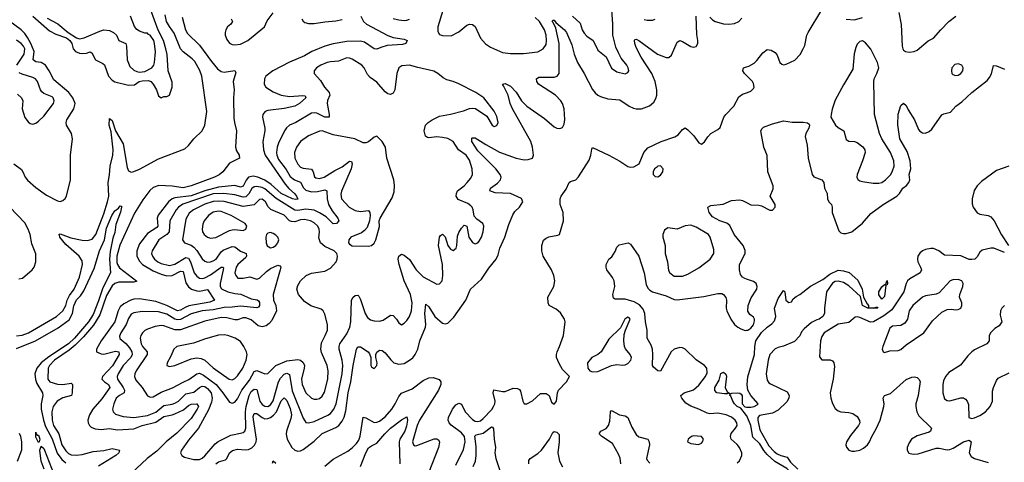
# Model space of a CAD drawing. Header units: inches. Extents: x 1771504 to 1971212, y 471788 to 643615.
# Tile 518 of 587: x 1874673 to 1881888, y 635161 to 638403. Entities that reach past the tile are written whole.
import ezdxf

# ---------------------------------------------------------------- set-up
doc = ezdxf.new("R2010")
doc.units = ezdxf.units.IN
doc.header["$MEASUREMENT"] = 0
doc.layers.add('B8673', color=7, linetype='Continuous')
doc.layers.add('B8683', color=7, linetype='Continuous')

msp = doc.modelspace()

# ---------------------------------------------------------------- linework, layer by layer
at = {"layer": 'B8673', "color": 5}
for points, elevation in [([(1874770, 638428.7), (1874890, 638321.4), (1874937.4, 638297.4), (1875014.8, 638270), (1875039.3, 638250), (1875054, 638230), (1875065.3, 638190), (1875082.4, 638170), (1875110, 638158.9), (1875130, 638156.4), (1875161.4, 638158.6), (1875190, 638167), (1875201.3, 638161.3), (1875228.6, 638108.6), (1875283.1, 638083.1), (1875293.7, 638073.6), (1875324, 637990), (1875350, 637959.3), (1875370, 637947.8), (1875470, 637922.7), (1875513, 637927), (1875548, 637950), (1875570, 637956.4), (1875617.8, 637957.8), (1875634.4, 637950), (1875650.2, 637930.2), (1875674.9, 637890), (1875690, 637844.7), (1875710, 637831.3), (1875730, 637841), (1875750, 637841), (1875770, 637851.3), (1875789.6, 637910), (1875790, 637946), (1875760.3, 638030), (1875752.6, 638147.4), (1875744.9, 638190), (1875726.1, 638250), (1875687, 638327), (1875605.9, 638550)], 320), ([(1878724.7, 638430), (1878779.2, 638379.2), (1878795.5, 638330), (1878810, 638303.6), (1878830, 638283.2), (1878876.4, 638250), (1878910, 638180.5), (1878970.3, 638130.3), (1879010, 638047.7), (1879050, 638020.4), (1879110, 638006.4), (1879130, 638016), (1879136.2, 638030), (1879133, 638050), (1879123, 638070), (1879081.4, 638121.4), (1879060.3, 638160.3), (1879042, 638202), (1879018.4, 638290), (1879019.5, 638370), (1879010.5, 638510)], 340), ([(1874650, 636087), (1874690, 636091.6), (1874736.1, 636110), (1874942.7, 636230), (1874990, 636271.2), (1875009.9, 636310.1), (1875021.5, 636350), (1875037.4, 636382.6), (1875073, 636430), (1875110, 636516.9), (1875133.2, 636610), (1875130, 636636.3), (1875109.2, 636670), (1875010, 636757.6), (1874967.6, 636810), (1874965.7, 636825.7), (1874960.5, 636830), (1874970, 636833.7), (1875046.7, 636806.6), (1875130, 636788.9), (1875170, 636786.4), (1875203.1, 636796.9), (1875230.5, 636829.5), (1875290, 636982), (1875317.3, 637070), (1875325.5, 637110), (1875321.3, 637210), (1875332, 637268.1), (1875336.3, 637330), (1875354.8, 637410), (1875357.4, 637450), (1875342.2, 637582.2), (1875329.3, 637630.7), (1875330, 637679.1), (1875350, 637665.5), (1875375, 637590), (1875430, 637493.4), (1875460.2, 637320.2), (1875470, 637296.5), (1875490, 637286.6), (1875510, 637290.6), (1875550, 637309.7), (1875690, 637383.8), (1875882, 637458), (1875910, 637481), (1875949.3, 637530.7), (1876010, 637590.2), (1876029.9, 637630), (1876043.5, 637730), (1876007.6, 637990), (1875992.3, 638032.3), (1875956.6, 638096.6), (1875937.6, 638117.6), (1875870, 638169.2), (1875850.4, 638190), (1875805.3, 638305.3), (1875770, 638352.8), (1875748.9, 638390), (1875739, 638439)], 280), ([(1876222.4, 638410), (1876232.7, 638390), (1876220.3, 638370), (1876196.5, 638350), (1876182.6, 638330), (1876177.5, 638310), (1876179.3, 638290), (1876190, 638258.4), (1876210, 638230.3), (1876230, 638220.6), (1876250, 638218.2), (1876290, 638224.6), (1876344.4, 638250), (1876465.7, 638350), (1876485.9, 638394.1), (1876530, 638454.6)], 320), ([(1877772.9, 638470), (1877735.8, 638350), (1877737.2, 638317.2), (1877750, 638295.5), (1877770, 638287.2), (1877835.1, 638284.9), (1877890, 638315.5), (1877950, 638363.8), (1877970, 638370.4), (1877990, 638368.2), (1878010, 638353.4), (1878048.7, 638268.7), (1878086.3, 638226.3), (1878122.4, 638202.4), (1878210, 638164.1), (1878270, 638155), (1878364, 638156), (1878470, 638169.1), (1878510, 638188.9), (1878530, 638222), (1878533.3, 638250), (1878530.5, 638289.5), (1878518.5, 638330), (1878481.9, 638390), (1878450, 638419.9)], 340), ([(1874630, 637347.4), (1874684.9, 637304.9), (1874696.1, 637290), (1874713, 637250), (1874730, 637227.2), (1874790, 637173.5), (1874870, 637117.3), (1874950, 637075.8), (1874970, 637072.8), (1874990, 637078.9), (1875006.9, 637093.1), (1875015.6, 637110), (1875044.8, 637230), (1875044.8, 637410), (1875059, 637530), (1875051.6, 637570), (1875017, 637630), (1875012.3, 637650), (1875017.4, 637670), (1875068.8, 637751.2), (1875078.4, 637790), (1875063.4, 637830), (1875032.7, 637870), (1874922.5, 637962.5), (1874889.1, 638030), (1874861, 638070), (1874830, 638089.9), (1874790, 638095.8), (1874771.9, 638110), (1874777.8, 638170), (1874754.7, 638230), (1874730, 638274.2), (1874710, 638302.6), (1874682.5, 638330), (1874601.5, 638390)], 320), ([(1874875, 638415), (1874952.2, 638372.2), (1875027.5, 638310), (1875090, 638269.5), (1875110, 638264.4), (1875145.1, 638270), (1875259.9, 638320.1), (1875290, 638328.4), (1875330, 638323.8), (1875360.7, 638310), (1875382, 638290), (1875400.4, 638250), (1875450, 638228.2), (1875455.3, 638210), (1875459.2, 638110), (1875481.1, 638061.1), (1875510, 638032.7), (1875530, 638022.8), (1875550, 638018.8), (1875590, 638023.6), (1875640.4, 638050), (1875655.7, 638070), (1875661.6, 638090), (1875667, 638167), (1875661.7, 638230), (1875655.9, 638250), (1875630, 638289.6), (1875615.9, 638295.9), (1875610, 638304), (1875590, 638304), (1875550, 638319.3), (1875530, 638332.7), (1875514.2, 638354.1), (1875484.6, 638430)], 340), ([(1875863.1, 638423.1), (1875887.8, 638330), (1875901.6, 638301.6), (1875990, 638217.7), (1876077.3, 638097.3), (1876122.5, 638042.5), (1876150, 638024.2), (1876170, 638019.1), (1876250.1, 638030.1), (1876256.9, 638016.9), (1876238.1, 637950), (1876245.2, 637890), (1876240.5, 637830), (1876243.2, 637683.2), (1876246.5, 637650), (1876262.5, 637590), (1876255.4, 637470), (1876261.7, 637441.7), (1876280.7, 637410), (1876283.1, 637390), (1876210, 637351.6), (1876161.1, 637290), (1876133.6, 637266.4), (1876100.4, 637250), (1875930, 637186.6), (1875870, 637172.3), (1875790, 637183.5), (1875692, 637188), (1875650, 637173), (1875627.6, 637152.4), (1875575.4, 637084.6), (1875514.9, 636985.1), (1875407.5, 636752.5), (1875384, 636670), (1875385.7, 636625.7), (1875390, 636609.5), (1875405.2, 636585.2), (1875532.3, 636487.7), (1875510, 636480.5), (1875400, 636480), (1875370, 636471), (1875350, 636454.6), (1875310, 636382.8), (1875259.5, 636240.5), (1875213.2, 636166.8), (1875139.8, 636080.2), (1875080.2, 636019.8), (1875036.4, 635983.6), (1874927.6, 635910), (1874891.2, 635870), (1874882.2, 635850), (1874879.6, 635770), (1874893.2, 635750), (1874950, 635732.6), (1874990, 635731.3), (1875050, 635739.8), (1875059, 635730), (1875058.5, 635670), (1875053.2, 635650), (1874990, 635634.6), (1874946.3, 635610), (1874917.7, 635570), (1874907.8, 635530), (1874910.9, 635470), (1874920.9, 635430), (1874958.5, 635370), (1874982.2, 635290), (1875010, 635245.7), (1875030, 635226.7), (1875050, 635216.9), (1875090, 635212.8), (1875130, 635218.3), (1875210, 635239.9), (1875290, 635247.6), (1875350, 635261.6), (1875405.3, 635250), (1875399.1, 635230), (1875377.7, 635210), (1875250, 635133.1)], 280), ([(1877172.1, 638430), (1877192.4, 638390), (1877213.8, 638370), (1877370, 638286.8), (1877410, 638274.1), (1877490, 638261.5), (1877513, 638250), (1877502.4, 638230), (1877479, 638221), (1877366.3, 638213.7), (1877319.3, 638200.7), (1877290, 638186.9), (1877270, 638190.9), (1877198.4, 638238.4), (1877170, 638245.6), (1877070, 638243), (1876970, 638225.8), (1876910, 638208.5), (1876814.4, 638170), (1876761.1, 638138.9), (1876650, 638093.4), (1876528.4, 638030), (1876477.1, 637990), (1876466.8, 637970), (1876465, 637930), (1876477.1, 637910), (1876530, 637874.2), (1876590, 637851.6), (1876650, 637840.3), (1876748.9, 637848.9), (1876765.2, 637845.2), (1876768.7, 637830), (1876722.7, 637790), (1876690, 637771.1), (1876610, 637754.1), (1876490, 637737.4), (1876472, 637730), (1876461.3, 637718.7), (1876454.9, 637710), (1876451.2, 637690), (1876470.1, 637610), (1876470.1, 637590), (1876454.8, 637510), (1876459.2, 637450), (1876471.4, 637410), (1876619, 637199), (1876645.8, 637165.8), (1876686.3, 637130), (1876702.5, 637110), (1876711.6, 637088.4), (1876694.7, 637085.3), (1876671.8, 637090), (1876630.7, 637110), (1876590, 637131.4), (1876516.6, 637196.6), (1876470, 637228.9), (1876419, 637250), (1876383.7, 637256.3), (1876350, 637249.9), (1876331.8, 637228.2), (1876310, 637183.2), (1876290, 637176.3), (1876250, 637188.6), (1876130, 637176.7), (1876030, 637150.9), (1875930, 637114), (1875810, 637099.3), (1875789, 637091), (1875762.7, 637070), (1875687.9, 636972.1), (1875680.5, 636950), (1875684.6, 636890), (1875678.3, 636881.7), (1875610, 636838), (1875550, 636760.7), (1875531, 636710), (1875531.7, 636671.7), (1875550, 636634), (1875573.1, 636610), (1875650, 636563.5), (1875710, 636538.4), (1875750, 636527.7), (1875790, 636529.7), (1875850, 636561.3), (1875870, 636558), (1875890, 636476.1), (1875910, 636446.5), (1875931.8, 636430), (1875970, 636416), (1875990, 636414.1), (1876050, 636426.6), (1876101.5, 636350), (1876065.7, 636334.3), (1875913.4, 636306.6), (1875884.4, 636295.6), (1875850, 636274.7), (1875830, 636269.9), (1875750.4, 636310), (1875670, 636340.2), (1875550, 636359), (1875510, 636356.2), (1875488.2, 636350), (1875436.8, 636323.2), (1875410, 636299.5), (1875394.2, 636270), (1875368.8, 636190), (1875270.5, 636050), (1875235.5, 635990), (1875235.6, 635970), (1875270, 635954.5), (1875290, 635953.6), (1875375.4, 635975.4), (1875400.2, 635970), (1875402.9, 635950), (1875352, 635868), (1875279.1, 635790), (1875275.2, 635770), (1875293.7, 635750), (1875324.6, 635730), (1875334.2, 635710), (1875274.1, 635625.9), (1875208.3, 635550), (1875183.2, 635510), (1875171.7, 635470), (1875174.2, 635450), (1875183.5, 635430), (1875197.7, 635417.7), (1875226.5, 635406.5), (1875270, 635402.2), (1875330, 635407.6), (1875390, 635399.9), (1875510, 635405.7), (1875570.4, 635429.6), (1875670, 635454), (1875730, 635496.5), (1875790, 635507.7), (1875810, 635515.5), (1875873.5, 635546.5), (1875910, 635576.8), (1875930, 635586.5), (1875970.6, 635590.6), (1875982.5, 635570), (1875974.3, 635550), (1875930, 635481.3), (1875824.9, 635375.1), (1875746.6, 635310), (1875678.2, 635241.8), (1875607.1, 635190), (1875373.6, 634970)], 320), ([(1876110.7, 635149.3), (1876130, 635164.1), (1876181.4, 635178.6), (1876191.5, 635188.5), (1876210.6, 635230), (1876232.3, 635247.7), (1876270, 635258.1), (1876328.6, 635251.4), (1876350, 635255.3), (1876373.8, 635266.2), (1876393.4, 635286.6), (1876405.1, 635310), (1876409.1, 635330), (1876385.4, 635474.6), (1876384.3, 635495.7), (1876390, 635519.2), (1876410, 635519.3), (1876449.3, 635489.3), (1876470, 635480.7), (1876490, 635481.2), (1876510, 635489.1), (1876533.6, 635506.4), (1876555.1, 635530), (1876590, 635611.9), (1876610, 635632.9), (1876630, 635614.3), (1876654.7, 635554.7), (1876663.9, 635510), (1876659.2, 635480.8), (1876627.5, 635390), (1876626.1, 635366.1), (1876633.3, 635330), (1876666.6, 635270), (1876690, 635250.2), (1876710, 635243.7), (1876730, 635245), (1876750, 635255.2), (1876830, 635316.6), (1876888.6, 635371.4), (1876990, 635415.9), (1877010.6, 635430), (1877037.1, 635462.9), (1877050, 635491.5), (1877062.1, 635537.9), (1877080.4, 635670), (1877099.4, 635750), (1877117, 635870), (1877142.2, 635990), (1877150, 636008.2), (1877170, 636006.5), (1877225.5, 635970), (1877236.7, 635956.7), (1877245.4, 635930), (1877247.2, 635870), (1877250, 635860.7), (1877266, 635850), (1877270, 635848.7), (1877290.6, 635869.4), (1877291.6, 635890), (1877282, 635930), (1877282.6, 635950), (1877290.9, 635969.1), (1877310, 635983.1), (1877330, 635979.6), (1877350, 635963.2), (1877391.6, 635911.6), (1877415.3, 635890), (1877450, 635878.8), (1877490, 635885.6), (1877530, 635908.2), (1877552.9, 635927.1), (1877570.3, 635949.7), (1877591.4, 635990), (1877605.5, 636050), (1877645.9, 636150), (1877648.3, 636170), (1877642.1, 636250), (1877650, 636318.4), (1877670, 636301.1), (1877715.3, 636230), (1877770, 636181), (1877790, 636175), (1877810, 636180.7), (1877855.3, 636224.7), (1877941.1, 636350), (1877975.6, 636430), (1878057.4, 636502.6), (1878110, 636583.6), (1878164.1, 636650), (1878178.2, 636681.8), (1878190.5, 636730), (1878228.1, 636810), (1878256.8, 636903.2), (1878285.5, 636974.5), (1878301.8, 636998.2), (1878335.3, 637030), (1878359, 637070), (1878350, 637092.8), (1878270.5, 637130.5), (1878156, 637136), (1878117.7, 637150), (1878122.4, 637170), (1878174, 637206), (1878196.1, 637230), (1878200.2, 637250), (1878194.1, 637270), (1878161.1, 637310), (1878030, 637443.8), (1877986.9, 637510), (1877985, 637535), (1877990, 637538.7), (1878010, 637538.4), (1878088, 637488), (1878190, 637433), (1878310, 637389.1), (1878370, 637378), (1878400, 637380), (1878429.8, 637390.2), (1878437.4, 637410), (1878431.2, 637468.8), (1878417.9, 637510), (1878284.3, 637750), (1878266.9, 637790), (1878251.7, 637851.7), (1878219.2, 637919.2), (1878209.7, 637930.3), (1878230, 637935.8), (1878270, 637915.5), (1878310, 637872.8), (1878350, 637810.2), (1878389.3, 637770), (1878518.8, 637678.8), (1878590, 637619.6), (1878610, 637608.9), (1878630, 637605.3), (1878650, 637612.7), (1878663, 637637), (1878667.1, 637672.9), (1878662, 637750), (1878650.5, 637790), (1878638.8, 637810), (1878599.8, 637850), (1878475.4, 637930), (1878461.5, 637950), (1878459.7, 637970), (1878478, 637982), (1878590, 637982.7), (1878611, 637989), (1878626.2, 638010), (1878625.1, 638230), (1878601.6, 638341.6), (1878583, 638383), (1878574, 638390), (1878580.4, 638399.6), (1878590, 638399.6), (1878602.3, 638382.3), (1878665.7, 638330), (1878680.6, 638310), (1878719.2, 638219.2), (1878736.8, 638150), (1878759.8, 638090), (1878808.6, 638008.6), (1878870, 637891.4), (1878890, 637867.2), (1878910, 637850.2), (1878930, 637840.7), (1878983.9, 637823.9), (1879070, 637816.3), (1879140.2, 637770), (1879170, 637755.8), (1879190, 637749.5), (1879230.4, 637749.6), (1879287.1, 637772.9), (1879320.4, 637799.6), (1879334.8, 637825.2), (1879341.8, 637850), (1879342.2, 637890), (1879330, 637951.1), (1879304.9, 638010), (1879227.4, 638130), (1879190, 638200.4), (1879180.2, 638230), (1879177.6, 638250), (1879181.7, 638258.3), (1879190, 638260.3), (1879210, 638250.2), (1879347.4, 638150), (1879410, 638125.5), (1879430, 638127.2), (1879450, 638143.8), (1879490, 638239.1), (1879509.7, 638250.3), (1879530, 638244.9), (1879590, 638207.7), (1879610, 638203.1), (1879630, 638207), (1879642.2, 638230), (1879643.1, 638250), (1879635.5, 638295.5), (1879629.9, 638430)], 320), ([(1876739.7, 638410), (1876750, 638393.4), (1876763.3, 638383.4), (1876790, 638375.8), (1876830, 638375.9), (1876910, 638388.6), (1876990, 638394.1), (1877035.4, 638404.6)], 320), ([(1877410, 638412.2), (1877450, 638403.2), (1877490, 638397.6), (1877510, 638400.7), (1877530, 638408.3)], 340), ([(1879250, 638405.8), (1879270, 638399.7), (1879310, 638400.2), (1879330, 638407.6)], 340), ([(1879730, 638422.6), (1879750, 638401.5), (1879770, 638389.4), (1879830, 638373.8), (1879870, 638370.2), (1879910, 638375.2), (1879942, 638390), (1879965.9, 638414.1)], 320), ([(1874651.9, 638070), (1874706.3, 638150), (1874709.9, 638189.9), (1874700.6, 638210), (1874682.8, 638230), (1874650, 638253.4)], 340), ([(1874657.7, 637857.7), (1874687.2, 637830), (1874696, 637810), (1874691.4, 637750), (1874710, 637687.7), (1874734.5, 637654.5), (1874750, 637643.7), (1874770, 637638.7), (1874790, 637645.7), (1874810, 637659.6), (1874850, 637696.5), (1874919.7, 637790), (1874924.4, 637810), (1874917.4, 637830), (1874910, 637837.4), (1874850, 637863.9), (1874835.5, 637875.6), (1874825.4, 637890), (1874803.5, 637950), (1874789.5, 637970), (1874770, 637980.4), (1874690, 638004.8), (1874670, 638015.1)], 340), ([(1880000, 637994), (1879984.4, 638010), (1879971.3, 638030), (1879978, 638050), (1880000, 638057.9)], 280), ([(1877870, 635140.9), (1877924.3, 635255.7), (1877937.7, 635310), (1877931.5, 635350), (1877910, 635376.7), (1877834.2, 635434.2), (1877819.7, 635450), (1877812.8, 635470), (1877815, 635490), (1877845, 635550), (1877870, 635581.5), (1877890, 635594.3), (1877910, 635588.2), (1877938.4, 635530), (1877990, 635475.3), (1878010, 635461.9), (1878030, 635459), (1878050, 635465.1), (1878070, 635481), (1878131.8, 635548.2), (1878145.8, 635570), (1878155.3, 635590), (1878157.6, 635610), (1878143.4, 635670), (1878147.2, 635692.8), (1878210, 635679.8), (1878230, 635680.7), (1878290, 635704), (1878322, 635702), (1878334.8, 635694.8), (1878342.5, 635682.5), (1878360.8, 635610), (1878370, 635590.5), (1878388.7, 635588.7), (1878430, 635611.4), (1878490, 635664.4), (1878530, 635666), (1878553.4, 635650), (1878570, 635602.8), (1878590, 635588.2), (1878593.2, 635590), (1878606.6, 635610), (1878614, 635670), (1878620.9, 635690), (1878679.3, 635750), (1878702, 635790), (1878650, 635842), (1878625.1, 635885.1), (1878606.6, 635930), (1878605.7, 635950), (1878611.1, 635970), (1878629.8, 636010), (1878657.4, 636090), (1878671.3, 636190), (1878666, 636210), (1878635.2, 636255.2), (1878604, 636284), (1878552.7, 636310), (1878544.5, 636330), (1878542, 636370), (1878587.7, 636450), (1878594.6, 636490), (1878587.1, 636530), (1878569.9, 636570), (1878509.6, 636670), (1878499.3, 636710), (1878499.3, 636750), (1878512.5, 636787.5), (1878530, 636802.8), (1878550, 636812.7), (1878616, 636824), (1878629.1, 636830.9), (1878657.6, 636930), (1878656, 636990), (1878633.5, 637050), (1878633.5, 637090), (1878641.5, 637110), (1878677.7, 637162.3), (1878698.3, 637210), (1878710, 637219.1), (1878749.1, 637230.9), (1878768.7, 637251.3), (1878845.1, 637374.9), (1878858.8, 637410), (1878864.7, 637455.3), (1878870, 637466), (1878991.3, 637411.3), (1879070, 637368), (1879130, 637328), (1879150, 637322), (1879174.2, 637325.8), (1879211.6, 637348.4), (1879247.3, 637430), (1879275.1, 637464.9), (1879372.7, 637510), (1879475, 637544.9), (1879498.9, 637561.1), (1879530, 637599.3), (1879550, 637610.3), (1879570, 637597), (1879613.7, 637553.6), (1879650, 637502), (1879670, 637490.6), (1879692.4, 637507.6), (1879715.2, 637544.8), (1879738, 637570), (1879790, 637599.1), (1879806, 637614), (1879832.9, 637690), (1879846.4, 637710), (1879907.4, 637770), (1879942.1, 637837.9), (1879970, 637857.7), (1880000, 637868.6)], 280), ([(1880000, 636502.4), (1879986.6, 636506.6), (1879970, 636517), (1879956.2, 636536.2), (1879946.6, 636570), (1879947.8, 636610), (1879989.8, 636690), (1879990, 636712.3), (1879973.7, 636750), (1879908.5, 636830), (1879876.7, 636896.7), (1879853.7, 636913.7), (1879803.6, 636930), (1879750, 636959.1), (1879725.8, 636990), (1879716, 637030), (1879736.6, 637043.4), (1879828.4, 637051.6), (1879890, 637078), (1879950, 637083), (1879970, 637079.3), (1880000, 637063.8)], 260), ([(1874666.2, 636506.2), (1874692.3, 636510), (1874764.2, 636570), (1874778.9, 636590), (1874791.5, 636630), (1874791.1, 636688.9), (1874761.3, 636761.3), (1874750.5, 636830), (1874735.9, 636870), (1874710, 636915.7), (1874599.6, 637030)], 320), ([(1874650, 635995.4), (1874789.1, 636050.9), (1874954.6, 636145.4), (1875034.3, 636205.7), (1875059.1, 636250), (1875070, 636306.7), (1875079.2, 636330), (1875090, 636351.3), (1875118.2, 636381.8), (1875142.7, 636417.3), (1875218.6, 636581.4), (1875258, 636710), (1875295, 636790), (1875310, 636876.5), (1875348.1, 636970), (1875370, 637002.6), (1875396.3, 637023.7), (1875410, 637041), (1875418, 637038), (1875418.8, 637030), (1875412.4, 636992.4), (1875378, 636902), (1875370, 636844), (1875355.9, 636804.1), (1875335.2, 636704.8), (1875331, 636650), (1875338.3, 636550), (1875280.9, 636439.1), (1875250, 636344.7), (1875210, 636244.7), (1875177.7, 636190), (1875074.6, 636070), (1875030, 636029.9), (1874886, 635934), (1874831, 635890), (1874797.8, 635850), (1874783.5, 635810), (1874787.5, 635767.5), (1874797.4, 635737.4), (1874839, 635670), (1874842, 635650), (1874830.5, 635590), (1874830.1, 635550), (1874847.2, 635470), (1874863.1, 635423.1), (1874911.9, 635331.9), (1874947.7, 635227.7), (1874981.6, 635181.6), (1875010, 635158.4)], 260), ([(1879930, 635156.6), (1879948.9, 635171.1), (1879965.8, 635210), (1879965.2, 635230), (1879948.3, 635270), (1879930, 635292.4), (1879887.2, 635330), (1879880.6, 635350), (1879887, 635373), (1879918.8, 635410), (1879929.8, 635430), (1879929, 635450), (1879917, 635470), (1879890, 635491.9), (1879850, 635508.6), (1879790, 635521.8), (1879730, 635517.4), (1879710, 635521.6), (1879650, 635551.2), (1879591.8, 635571.8), (1879555.1, 635595.1), (1879524.7, 635630), (1879521.3, 635641.3), (1879518.9, 635650), (1879541.6, 635670), (1879610, 635690.8), (1879650, 635726.4), (1879699.4, 635790), (1879710, 635817.3), (1879708.6, 635850), (1879691.9, 635870), (1879631, 635911), (1879550, 635988.7), (1879530, 636000.7), (1879510, 636002.9), (1879470, 635990.6), (1879447.3, 635970), (1879370, 635829.4), (1879350, 635832), (1879318.6, 635858.6), (1879309.7, 635870), (1879313.3, 635950), (1879309.8, 635990), (1879299.4, 636019.4), (1879270.9, 636070), (1879270.6, 636130), (1879258.7, 636190), (1879254.1, 636250), (1879242.9, 636282.9), (1879215.4, 636315.4), (1879176, 636336), (1879110, 636355.8), (1879037, 636357), (1879024.2, 636364.2), (1879018.9, 636390), (1879034.3, 636450), (1879029.7, 636489.8), (1879016, 636516), (1878976, 636570), (1878969.4, 636590), (1878969.5, 636610.5), (1878989, 636650), (1879012.5, 636667.5), (1879035.6, 636704.4), (1879050, 636738), (1879066.3, 636753.7), (1879132, 636770), (1879150, 636758), (1879210.4, 636670), (1879250.1, 636550.1), (1879264.6, 636464.6), (1879276.1, 636436.1), (1879290, 636420.9), (1879310, 636410.1), (1879410, 636379.4), (1879470, 636354), (1879490, 636351), (1879685.3, 636374.7), (1879790, 636398.4), (1879817.3, 636397.3), (1879830.4, 636390.4), (1879848.5, 636368.5), (1879852.2, 636350), (1879850.4, 636290), (1879855.8, 636270), (1879884.4, 636210), (1879910, 636170.8), (1879934.8, 636150), (1879958.6, 636138.6), (1879990, 636127.7), (1880000, 636129)], 260), ([(1876910, 635133.4), (1876970, 635184.8), (1877077.3, 635242.7), (1877110, 635266.3), (1877141.8, 635298.2), (1877157.5, 635322.5), (1877168.3, 635351.7), (1877188.9, 635491.1), (1877210, 635486.3), (1877270, 635453.8), (1877290, 635455), (1877310, 635463.5), (1877350, 635494.3), (1877399.2, 635550), (1877424.7, 635590), (1877450, 635642.8), (1877470, 635668.5), (1877550, 635700.3), (1877630, 635759.8), (1877670, 635780.7), (1877702.5, 635782.5), (1877746.5, 635766.5), (1877758.3, 635750), (1877758.3, 635730), (1877741.4, 635690), (1877603.4, 635470), (1877585.9, 635430), (1877552.3, 635310), (1877557.6, 635290), (1877570, 635282.8), (1877583.5, 635283.5), (1877710, 635332.8), (1877730, 635333.6), (1877743.2, 635323.2), (1877748.4, 635308.4), (1877742.7, 635270), (1877670.6, 635090)], 280), ([(1880000, 635503.7), (1879956.9, 635556.9), (1879930, 635570.7), (1879911.4, 635590), (1879898.5, 635610), (1879885.3, 635645.3), (1879877.2, 635650), (1879879, 635659), (1879870, 635668), (1879858, 635662), (1879838.3, 635661.7), (1879782.7, 635670), (1879766.8, 635686.8), (1879767.7, 635710), (1879798, 635762), (1879810, 635810.8), (1879830, 635821), (1879847.1, 635807.1), (1879852.8, 635792.8), (1879841.6, 635710), (1879858, 635678), (1879882, 635662), (1879892, 635668), (1879930, 635669.2), (1879950, 635666.9), (1879960, 635660), (1879967.4, 635647.4), (1879968.4, 635588.4), (1879986.3, 635566.3), (1880000, 635565.5)], 240), ([(1877169.9, 635130), (1877210, 635231.5), (1877230, 635266), (1877250, 635282.7), (1877290, 635301.1), (1877347.5, 635370), (1877390.6, 635410), (1877470, 635472), (1877510, 635494.9), (1877515.2, 635470), (1877506.9, 635426.9), (1877494.7, 635390), (1877457.4, 635330), (1877452.8, 635310), (1877458.8, 635150)], 260), ([(1879078.3, 635150), (1879072.5, 635192.5), (1879061.6, 635221.6), (1879017.7, 635297.7), (1878939.7, 635350), (1878918.4, 635370), (1878932, 635390), (1878970.6, 635409.4), (1878988.6, 635430), (1878996.5, 635463.5), (1879001.6, 635530), (1879010, 635540.5), (1879069.4, 635509.4), (1879110, 635501.5), (1879130, 635490.4), (1879158, 635418), (1879190, 635365.3), (1879210, 635347.9), (1879276.4, 635330), (1879286.9, 635310), (1879287.6, 635290), (1879267.2, 635190), (1879270, 635176), (1879290, 635154)], 260), ([(1877996.4, 635130), (1878012.5, 635170), (1878018.1, 635210), (1878016.9, 635276.9), (1878008.6, 635351.4), (1878018.6, 635361.4), (1878070, 635374.2), (1878130, 635420.2), (1878137.8, 635417.8), (1878145.7, 635405.7), (1878148.9, 635330), (1878160.6, 635270), (1878155.7, 635230), (1878161, 635190), (1878198.9, 635078.9)], 260), ([(1874656.8, 635170), (1874687.5, 635252.5), (1874689.2, 635310), (1874680.7, 635350), (1874670.9, 635370.9)], 260), ([(1878404.2, 635150), (1878404.6, 635175.4), (1878414.3, 635190), (1878470, 635226), (1878496, 635250), (1878556.2, 635330), (1878580.1, 635379.9), (1878590, 635386.7), (1878610, 635381.7), (1878625.1, 635365.1), (1878625.8, 635310), (1878615.5, 635230), (1878627.7, 635170), (1878650, 635127.2)], 260), ([(1874852.8, 635110), (1874830.8, 635170), (1874821.4, 635250), (1874830, 635278.8), (1874850, 635261.3), (1874855.2, 635250), (1874940.1, 635030)], 240), ([(1876525, 635155), (1876530, 635172.9), (1876550, 635155.5)], 280)]:
    msp.add_lwpolyline(points, dxfattribs=dict(at, elevation=elevation))
for points, elevation in [([(1877070, 638123.1), (1877010, 638099.2), (1876950, 638095.8), (1876924.9, 638090), (1876879.3, 638070), (1876848.5, 638050), (1876830.4, 638030), (1876830.5, 638010.5), (1876877.6, 637957.6), (1876907.2, 637910), (1876940.2, 637870), (1876946.4, 637850), (1876929.1, 637810.9), (1876925.5, 637790), (1876941.2, 637710), (1876940.7, 637690), (1876910, 637688.7), (1876850, 637717.5), (1876830, 637722.1), (1876810, 637718.6), (1876695.6, 637650), (1876650, 637629.8), (1876628, 637611.9), (1876613.4, 637590), (1876570, 637499.7), (1876559.5, 637470), (1876555.5, 637430), (1876557.6, 637410), (1876570, 637378.9), (1876625.3, 637305.3), (1876655.8, 637255.8), (1876686, 637230), (1876730, 637212.9), (1876752, 637172), (1876770, 637154.7), (1876810, 637141.8), (1876856, 637144), (1876910, 637157.8), (1876922.8, 637150), (1876926, 637090), (1876935.6, 637050), (1876962.1, 637002.1), (1877004.7, 636950), (1877012.1, 636930), (1876993.6, 636910), (1876970, 636907.3), (1876918.5, 636958.5), (1876870, 636989.2), (1876830, 637007), (1876770, 637014.9), (1876710, 637005.6), (1876690, 637008.3), (1876552.4, 637092.4), (1876470, 637163.7), (1876450, 637174.3), (1876410, 637182.1), (1876390, 637178.2), (1876374, 637166), (1876352, 637128), (1876330, 637106.7), (1876310, 637102.7), (1876250, 637121), (1876169.2, 637129.2), (1876090, 637126.8), (1875867.6, 637052.4), (1875835.7, 637030), (1875818.4, 637010), (1875774, 636930), (1875767.1, 636850), (1875751.3, 636828.7), (1875692.3, 636790), (1875642.7, 636710), (1875638.6, 636690), (1875645.5, 636670), (1875660.5, 636650), (1875684.6, 636630), (1875710, 636616.4), (1875770, 636603.6), (1875810, 636611.8), (1875890, 636660.3), (1875910, 636655.7), (1875924.4, 636630), (1875951.4, 636550), (1875970, 636525.5), (1875990, 636510.1), (1876010, 636506.9), (1876030, 636511.7), (1876070, 636533.8), (1876150, 636591.8), (1876160.7, 636590), (1876165.3, 636585.3), (1876163.9, 636570), (1876140.7, 636470), (1876141.6, 636450), (1876151.7, 636431.7), (1876197.3, 636410), (1876250, 636397.3), (1876293.6, 636393.6), (1876370, 636357.6), (1876412.3, 636352.3), (1876423.8, 636343.8), (1876430, 636332.4), (1876431.1, 636308.9), (1876422.3, 636297.7), (1876410, 636293.6), (1876290, 636305.6), (1876230, 636296.6), (1876170, 636295.2), (1876090, 636279.2), (1876010, 636271.8), (1875930, 636248.5), (1875851.8, 636208.2), (1875830, 636204.3), (1875809, 636209), (1875750, 636247.2), (1875690, 636264.1), (1875570, 636265.9), (1875510, 636254.9), (1875490, 636245.3), (1875470, 636215.4), (1875451.9, 636170), (1875413.6, 636110), (1875404.9, 636084.9), (1875407.3, 636067.3), (1875450, 636032.6), (1875478.5, 635998.5), (1875494.5, 635970), (1875498.1, 635950), (1875488.1, 635930), (1875430.6, 635870), (1875393.5, 635810), (1875386.8, 635790), (1875388.7, 635770), (1875430.9, 635710), (1875440.3, 635690), (1875438.3, 635670), (1875404.2, 635650), (1875380.9, 635630), (1875362.3, 635590), (1875353.2, 635550), (1875356.9, 635530), (1875374.4, 635514.4), (1875430, 635497), (1875510, 635489.2), (1875610, 635504.2), (1875670, 635528.4), (1875730, 635577.9), (1875790, 635586.3), (1875810, 635593.9), (1875835.5, 635610), (1875890, 635662.3), (1875950, 635674.2), (1875990, 635710.1), (1876010, 635719.9), (1876030, 635716.1), (1876050, 635701.6), (1876075.2, 635670), (1876084.4, 635630), (1876077.9, 635602.1), (1876055.3, 635544.7), (1875982.7, 635410), (1875910, 635324.4), (1875858, 635250), (1875852.4, 635230), (1875861.6, 635210), (1875879.9, 635199.9), (1875950, 635182.6), (1875990, 635182.2), (1876010, 635191.4), (1876030, 635209.2), (1876104.2, 635295.8), (1876126.2, 635313.8), (1876219.6, 635360.4), (1876290, 635373.7), (1876310, 635380.2), (1876322.4, 635390), (1876330.9, 635410), (1876327.1, 635530), (1876331.3, 635570), (1876353.8, 635650), (1876370, 635679.1), (1876390, 635695.8), (1876410, 635695.2), (1876431.7, 635610), (1876450, 635584.3), (1876470, 635572.1), (1876490, 635570.1), (1876510, 635581.2), (1876530, 635612.2), (1876570.2, 635749.8), (1876583, 635777), (1876610, 635806.3), (1876630, 635815.1), (1876650, 635805.3), (1876670, 635683.9), (1876750, 635485.5), (1876770, 635452), (1876790, 635449.2), (1876830, 635460.9), (1876930, 635506), (1876950, 635519.8), (1876973.7, 635550), (1876991.9, 635590), (1877036.4, 635810), (1877040.1, 635870), (1877037.1, 635910), (1877014.4, 635990), (1877013.7, 636010), (1877019.9, 636030), (1877070, 636103.2), (1877092, 636150), (1877099, 636190), (1877105.4, 636350), (1877117, 636370), (1877130, 636383), (1877150, 636385.5), (1877157.5, 636377.5), (1877170, 636354.8), (1877203.9, 636250), (1877222.2, 636222.2), (1877244.7, 636204.7), (1877270, 636196.5), (1877310, 636195), (1877337.2, 636202.8), (1877390, 636238.7), (1877410, 636237.6), (1877435.3, 636210), (1877450, 636184), (1877470, 636168), (1877490, 636179.3), (1877510, 636199.5), (1877530.6, 636229.4), (1877543.7, 636270), (1877548.4, 636330), (1877535.5, 636390), (1877491.5, 636490), (1877452.9, 636610), (1877446.5, 636650), (1877451.8, 636670), (1877470, 636684.9), (1877490, 636679.6), (1877530, 636646.7), (1877578.9, 636570), (1877630, 636519.8), (1877730, 636466), (1877750, 636468.4), (1877769.8, 636490.2), (1877774.6, 636530), (1877772.4, 636610), (1877742.7, 636750), (1877750, 636811.3), (1877757, 636823), (1877770, 636833), (1877790, 636814), (1877809.1, 636749.1), (1877830, 636721.3), (1877850, 636712.4), (1877870.9, 636730), (1877876.4, 636750), (1877881.8, 636818.2), (1877890, 636844), (1877910, 636876.3), (1877930, 636897.3), (1877936.8, 636896.8), (1877950, 636891.3), (1877964.6, 636810), (1877990, 636770.5), (1878010, 636761.6), (1878030, 636768), (1878040.1, 636779.9), (1878056.9, 636810), (1878069.7, 636850), (1878073.6, 636890), (1878066.6, 636910), (1878022.5, 636942.5), (1878004, 636964), (1877995.1, 637010), (1877988.3, 637030), (1877979.5, 637039.5), (1877956.2, 637056.2), (1877887.1, 637087.2), (1877872.1, 637110), (1877872.8, 637130), (1877881.5, 637150), (1877930, 637186.4), (1877953.1, 637210), (1877978.2, 637241.8), (1877991.6, 637268.4), (1877989.8, 637310), (1877970, 637373.6), (1877944.7, 637410), (1877888.3, 637450), (1877850, 637510.9), (1877810, 637532.4), (1877770, 637540.3), (1877730, 637544.8), (1877670, 637538.4), (1877661, 637541), (1877647, 637550), (1877636.2, 637590), (1877647.8, 637630), (1877667.3, 637650), (1877695.1, 637670), (1877750, 637696), (1877830, 637711.3), (1877924.2, 637735.8), (1877970, 637752.4), (1877990, 637754.4), (1878011.9, 637751.9), (1878096.1, 637696.1), (1878136, 637630), (1878150, 637622), (1878170, 637627.3), (1878178, 637650), (1878170, 637694), (1878150, 637732.7), (1878075.1, 637830), (1878015.1, 637870), (1877890, 637934.7), (1877850, 637951.2), (1877803.3, 637963.3), (1877776.6, 637976.6), (1877736, 638010), (1877707.1, 638027.1), (1877590, 638052.1), (1877530, 638070.8), (1877474, 638066), (1877450.3, 638049.8), (1877437.3, 638010), (1877422.2, 637890), (1877410, 637865.1), (1877390, 637856), (1877370, 637861.4), (1877350, 637875.1), (1877290, 637945.1), (1877240.3, 637980.3), (1877222.8, 638002.8), (1877197.4, 638050), (1877179.6, 638070), (1877110, 638113.3), (1877090, 638122)], 340), ([(1876890, 637588.1), (1876870, 637588), (1876790, 637553.7), (1876731.3, 637510), (1876701.4, 637470), (1876686.3, 637430), (1876688.7, 637390), (1876710, 637344), (1876730, 637323), (1876750, 637316.4), (1876810, 637309.2), (1876824.6, 637290), (1876833.1, 637253.1), (1876843.9, 637243.9), (1876870, 637239.2), (1876903.9, 637250), (1876981.3, 637298.7), (1877035, 637325), (1877090, 637368.2), (1877104, 637364), (1877108.6, 637348.6), (1877102.9, 637310), (1877030, 637146.6), (1877025.8, 637125.8), (1877031, 637091), (1877087.8, 637030), (1877130, 637006.5), (1877170, 636998.3), (1877230, 637006), (1877239.1, 636990), (1877240.5, 636970), (1877237.1, 636930), (1877218.6, 636881.4), (1877200.5, 636859.5), (1877178, 636842), (1877098.8, 636810), (1877084.9, 636790), (1877082.8, 636770), (1877090, 636758), (1877110, 636746.8), (1877230, 636743.8), (1877250, 636750.5), (1877270, 636765.5), (1877283.6, 636790), (1877309.4, 636889.4), (1877306, 636930), (1877313.3, 636950), (1877402, 637098), (1877417.8, 637142.2), (1877419.7, 637190), (1877414.3, 637230), (1877364.2, 637390), (1877353.3, 637470), (1877330, 637512.3), (1877290, 637549.3), (1877270, 637542.7), (1877230, 637509.6), (1877210, 637501.6), (1877190, 637501.6), (1877129, 637530), (1876970, 637560.3)], 360), ([(1879370, 637332.8), (1879350, 637329.5), (1879338.3, 637321.7), (1879324, 637310), (1879314, 637290), (1879314.8, 637270), (1879330, 637254.8), (1879350, 637253), (1879370, 637264.4), (1879384.7, 637290), (1879387.6, 637310)], 280), ([(1876450, 637088.4), (1876430, 637087.1), (1876390, 637047.7), (1876310, 637034.8), (1876170, 637070.6), (1876130, 637074.5), (1876090, 637071.5), (1876030, 637051.6), (1875945.4, 637010), (1875914.7, 636985.3), (1875890, 636942.4), (1875866.5, 636790), (1875880.4, 636770), (1875930, 636750.8), (1875950, 636736.1), (1875971.8, 636711.8), (1876010, 636651.1), (1876030, 636634), (1876050, 636627.6), (1876070, 636628.5), (1876090, 636635.9), (1876111.5, 636650), (1876150, 636701.9), (1876164.9, 636715.1), (1876230, 636742.1), (1876250, 636739.5), (1876290, 636709), (1876331.8, 636691.8), (1876335.6, 636670), (1876330, 636661.6), (1876271.6, 636610), (1876258.3, 636590), (1876250.2, 636550), (1876255.8, 636530), (1876271.1, 636511.1), (1876309.3, 636509.3), (1876359.7, 636519.7), (1876410, 636502.7), (1876430, 636510.2), (1876480.6, 636559.4), (1876510, 636581.5), (1876564.4, 636604.4), (1876579.7, 636599.7), (1876585.7, 636590), (1876582.2, 636570), (1876530.2, 636390), (1876532.4, 636350), (1876549.4, 636309.4), (1876554.4, 636270), (1876519.6, 636200.4), (1876501.2, 636178.8), (1876478.3, 636161.7), (1876450, 636153.2), (1876420.3, 636160.3), (1876370, 636205.7), (1876330, 636218.7), (1876310, 636218.7), (1876270, 636204.7), (1876250, 636203.8), (1876190, 636219.3), (1876150, 636220.8), (1876030, 636194.6), (1875850, 636131.6), (1875810, 636132.4), (1875730, 636161.5), (1875710, 636163.2), (1875664.8, 636155.2), (1875610, 636136.8), (1875590, 636126.3), (1875572.1, 636110), (1875559.8, 636090), (1875556.3, 636070), (1875563.1, 636030), (1875573.4, 636010), (1875607.3, 635970), (1875606.5, 635950), (1875526.7, 635830), (1875517.5, 635810), (1875514.7, 635790), (1875523.3, 635763.3), (1875570.1, 635710.1), (1875608.7, 635648.7), (1875630, 635638.2), (1875650, 635641.8), (1875710, 635675.4), (1875792.8, 635707.2), (1875870, 635749.1), (1875913.2, 635766.8), (1875970, 635809.6), (1875990, 635813.6), (1876020.2, 635800.2), (1876111.8, 635730), (1876162.5, 635670), (1876210, 635601.6), (1876230, 635595.3), (1876250, 635602.6), (1876270, 635626.3), (1876299.9, 635690), (1876356.6, 635763.4), (1876390, 635825.8), (1876410, 635834.1), (1876470, 635810.1), (1876490, 635811.1), (1876550, 635870.2), (1876630, 635904.1), (1876710, 635913.4), (1876730, 635909.3), (1876751.3, 635891.3), (1876759, 635870), (1876757.8, 635850), (1876737.3, 635770), (1876741.7, 635730), (1876770, 635671), (1876810, 635630.2), (1876830, 635622.6), (1876850, 635622.6), (1876870, 635629.3), (1876890, 635646.7), (1876905.9, 635674.1), (1876929.9, 635770), (1876933.3, 635830), (1876926.4, 635870), (1876884.6, 635964.6), (1876878.5, 635990), (1876883.4, 636036.6), (1876912.5, 636090), (1876927.8, 636130), (1876928.7, 636170), (1876910, 636245.2), (1876896.9, 636270), (1876882.4, 636282.4), (1876807.2, 636307.2), (1876759.1, 636339.1), (1876715.6, 636390), (1876704.2, 636430), (1876710, 636456), (1876729.6, 636490), (1876772.7, 636530), (1876810, 636546.7), (1876910, 636560.3), (1876950, 636582.4), (1876991.6, 636630), (1876999.5, 636650), (1877000.9, 636670), (1876996, 636690), (1876978, 636710), (1876910, 636742), (1876876.4, 636770), (1876865.2, 636805.2), (1876869.8, 636850), (1876867.3, 636870), (1876856.8, 636890), (1876830, 636915.2), (1876804.2, 636930), (1876759.7, 636939.7), (1876730, 636937.2), (1876690, 636923.8), (1876664.1, 636924.1), (1876650, 636931.2), (1876610, 636971.9), (1876513.7, 637013.7), (1876493.4, 637033.4), (1876474.2, 637070)], 360), ([(1876130, 637001.9), (1876090, 636993.2), (1876057.6, 636970), (1876023.9, 636930), (1876014, 636906), (1876008.8, 636870), (1876012.1, 636850), (1876023.8, 636830), (1876050, 636809.4), (1876070, 636802.7), (1876110, 636808.1), (1876210, 636858.3), (1876230, 636864), (1876250, 636867.6), (1876310, 636859.6), (1876329.6, 636870), (1876336.9, 636890), (1876325.1, 636910), (1876223.6, 636970), (1876150, 636998.7)], 380), ([(1876510, 636844.5), (1876490, 636839.3), (1876482, 636830), (1876477.1, 636810), (1876479.5, 636770), (1876486.7, 636746.7), (1876510, 636732.7), (1876530, 636736.4), (1876550, 636748.5), (1876565.6, 636770), (1876571.8, 636790), (1876563.6, 636810), (1876550, 636825.1), (1876530, 636836.9)], 380), ([(1879590, 636898), (1879550, 636894.4), (1879490, 636868.9), (1879422.2, 636877.8), (1879398.4, 636861.6), (1879384.7, 636830), (1879384.7, 636810), (1879403.5, 636750), (1879403.9, 636690), (1879420.2, 636630), (1879426.6, 636566.6), (1879437, 636550), (1879470, 636524.2), (1879530, 636525), (1879570, 636538.4), (1879650, 636584.9), (1879732.4, 636650), (1879759.1, 636690), (1879758.9, 636718.9), (1879732.9, 636810), (1879720.9, 636830), (1879630, 636883.8)], 280), ([(1879130, 636224.5), (1879107.2, 636210), (1879074.7, 636145.3), (1878990, 636062.4), (1878934.9, 635970), (1878910, 635951.2), (1878866, 635930), (1878834.4, 635890), (1878835.5, 635850), (1878850.3, 635830.3), (1878870, 635823.7), (1878910, 635827.1), (1879010.5, 635870.5), (1879050, 635877.1), (1879090, 635872.4), (1879110, 635874.9), (1879130, 635885.5), (1879151.8, 635910), (1879156, 635930), (1879145.6, 635950), (1879111.5, 635991.5), (1879104.2, 636010), (1879099.8, 636050), (1879103.7, 636096.3), (1879111.8, 636128.2), (1879146.6, 636210), (1879139.3, 636219.3)], 280), ([(1876170, 636095.2), (1876130, 636091.3), (1876035.1, 636064.9), (1875946.7, 636033.3), (1875824.9, 636010), (1875801.7, 635990), (1875781.1, 635938.9), (1875754.4, 635890), (1875750.8, 635870), (1875770, 635862), (1875810, 635870.3), (1875930, 635919.7), (1875970, 635926), (1876001.6, 635921.6), (1876030, 635908.4), (1876090, 635852.8), (1876207.2, 635770), (1876230, 635764.7), (1876250, 635774.8), (1876270, 635795), (1876307.8, 635850), (1876333.6, 635910), (1876338.9, 635950), (1876334.6, 635970), (1876316.2, 636010), (1876290, 636045.1), (1876251.4, 636071.4), (1876197, 636090)], 380), ([(1874810, 635307.3), (1874790, 635346), (1874790, 635382), (1874791.7, 635371.7), (1874800.7, 635360.7), (1874810, 635359.5), (1874820.9, 635330), (1874814.8, 635310)], 240), ([(1879610, 635355.8), (1879594.8, 635350), (1879570.7, 635330), (1879567.3, 635310), (1879590, 635299.5), (1879647.7, 635292.3), (1879670, 635302.4), (1879676.9, 635310), (1879682.9, 635330), (1879670, 635351.3)], 280)]:
    msp.add_lwpolyline(points, close=True, dxfattribs=dict(at, elevation=elevation))
at = {"layer": 'B8683', "color": 5}
for points, elevation in [([(1880000, 638057.9), (1880016.3, 638063.7), (1880054.5, 638085.5), (1880075.1, 638104.9), (1880118.9, 638161.1), (1880150, 638184), (1880180.2, 638180.2), (1880210, 638163.8), (1880224.2, 638144.2), (1880242.6, 638090), (1880257.2, 638077.2), (1880270, 638073.4), (1880290, 638076.5), (1880353.4, 638106.6), (1880391.8, 638148.2), (1880415, 638190), (1880425.6, 638214.4), (1880441.1, 638290), (1880449.8, 638310.2), (1880550, 638474.8)], 280), ([(1881115, 638455), (1881131.3, 638368.7), (1881140.2, 638210), (1881145.4, 638190), (1881150, 638180.4), (1881164.9, 638170), (1881190, 638165.8), (1881228.7, 638171.3), (1881250, 638179.5), (1881330, 638248), (1881370, 638268.4), (1881422.4, 638330), (1881482, 638390), (1881532, 638430)], 280), ([(1880730, 638406.8), (1880790, 638402.8), (1880850, 638420.4)], 280), ([(1880000, 637063.8), (1880030, 637048.2), (1880090, 637044.9), (1880110, 637039.5), (1880170, 637008.8), (1880190, 637008.9), (1880209.6, 637030), (1880208.3, 637050), (1880173.3, 637110), (1880194.8, 637165.2), (1880194.3, 637185.7), (1880156.1, 637290), (1880149.8, 637409.8), (1880126.9, 637470), (1880106.3, 637573.7), (1880105.2, 637590), (1880112.7, 637607.3), (1880123.7, 637616.3), (1880190, 637641), (1880270, 637662.8), (1880333.7, 637653.7), (1880413.2, 637653.2), (1880446.8, 637646.8), (1880457.3, 637637.3), (1880461, 637630), (1880454.9, 637610), (1880434, 637570), (1880428.5, 637548.5), (1880444.1, 637484.1), (1880451.5, 637390), (1880479.5, 637270), (1880493, 637253), (1880551.2, 637231.2), (1880565.7, 637210), (1880570.2, 637170), (1880591.1, 637130), (1880592.6, 637090), (1880602.3, 637070), (1880622, 637050), (1880627, 637030), (1880626.5, 636990), (1880675.8, 636855.8), (1880690, 636843), (1880710, 636837.1), (1880730, 636837.6), (1880770, 636850.4), (1880850, 636912.2), (1880910, 636984.6), (1881000.5, 637050), (1881099.7, 637110), (1881120.5, 637130), (1881143.5, 637170), (1881170.6, 637189.4), (1881189.8, 637210.2), (1881195.8, 637230), (1881192.2, 637270), (1881202.6, 637310), (1881198.7, 637370), (1881176.8, 637436.8), (1881122.2, 637530), (1881107.2, 637632.8), (1881109.7, 637710.3), (1881130, 637774.8), (1881150, 637793), (1881170, 637776), (1881183.6, 637743.6), (1881230.2, 637670), (1881259.8, 637599.8), (1881270, 637586.5), (1881290, 637573.8), (1881310, 637572.6), (1881336.5, 637583.5), (1881358.2, 637601.8), (1881430, 637705.5), (1881446, 637714), (1881494, 637726), (1881532.4, 637770), (1881577.6, 637802.4), (1881650, 637870.2), (1881762.6, 637957.4), (1881780.6, 637979.4), (1881794.1, 638005.9), (1881810, 638067.3), (1881830, 638066), (1881890, 638041.1)], 260), ([(1880000, 637868.6), (1880030, 637879.5), (1880050, 637899.1), (1880054.7, 637910), (1880050, 637937), (1880043.1, 637950), (1880000, 637994)], 280), ([(1881920.4, 637330), (1881830, 637299.1), (1881722.2, 637217.8), (1881690, 637186.1), (1881667.4, 637152.6), (1881653, 637090), (1881653.8, 637053.8), (1881661, 637030), (1881688.3, 636988.3), (1881710, 636978.6), (1881770.2, 636970.2), (1881790, 636959.5), (1881814.7, 636930), (1881867.3, 636827.3), (1881918.4, 636750)], 260), ([(1881890, 636697.3), (1881810.4, 636729.6), (1881790, 636729.7), (1881726, 636714), (1881710, 636701.3), (1881690, 636666.6), (1881672, 636650), (1881650, 636646.6), (1881630, 636647.9), (1881570, 636674.6), (1881450, 636678.7), (1881407.8, 636710), (1881370, 636726.2), (1881350, 636727.3), (1881310, 636719.4), (1881289.1, 636710), (1881270, 636692.8), (1881255.5, 636670), (1881251.3, 636650), (1881253.8, 636630), (1881274.9, 636590), (1881280.3, 636570), (1881272.2, 636550), (1881195.2, 636504.8), (1881179.5, 636490), (1881169.4, 636470.6), (1881152.5, 636410), (1881063, 636277), (1881004.9, 636235.1), (1880930, 636189.9), (1880907.6, 636187.6), (1880830, 636222.9), (1880810, 636227.7), (1880795.3, 636224.7), (1880750, 636185.7), (1880670, 636172.9), (1880568.2, 636110), (1880550, 636081.6), (1880540.6, 636050), (1880534.3, 635934.3), (1880550, 635912.4), (1880612.2, 635912.2), (1880630, 635904.9), (1880639.5, 635890), (1880643.6, 635863.6), (1880633.4, 635770), (1880612.8, 635670), (1880616.3, 635630), (1880630, 635592.4), (1880650, 635554.9), (1880670, 635538.3), (1880690, 635530.3), (1880750, 635525.3), (1880778.3, 635518.3), (1880810, 635496.3), (1880826.7, 635466.7), (1880828.5, 635450), (1880818.9, 635430), (1880762.1, 635357.9), (1880731.1, 635310), (1880726.4, 635290), (1880731.1, 635271.1), (1880750, 635250.3), (1880770, 635242.8), (1880790, 635242.2), (1880829.3, 635250), (1880855.5, 635264.5), (1880885.1, 635290), (1880901.1, 635310), (1880917.2, 635350), (1880950, 635406), (1880978.9, 635470), (1881006, 635570), (1881007.1, 635590), (1880999.6, 635630), (1881009.6, 635650), (1881054.2, 635665.9), (1881170, 635767.7), (1881210, 635785.5), (1881230, 635787.7), (1881250, 635782.8), (1881262.8, 635770), (1881271.9, 635751.9), (1881257.7, 635650), (1881240.7, 635590), (1881238.8, 635570), (1881248.1, 635530), (1881262.5, 635502.6), (1881355.5, 635410), (1881348, 635390), (1881337, 635383), (1881250, 635356.2), (1881209.2, 635330.8), (1881190, 635304), (1881177.6, 635270), (1881175.6, 635250), (1881189, 635229), (1881220.3, 635220.3), (1881257.3, 635222.7), (1881390, 635263.9), (1881410, 635264.7), (1881470, 635253.5), (1881490, 635255.9), (1881514.2, 635265.8), (1881590, 635311.7), (1881630, 635324.4), (1881644.4, 635310), (1881631.1, 635231.1), (1881644.6, 635204.6), (1881669.6, 635189.6), (1881770, 635159.1)], 260), ([(1880000, 635565.5), (1880030, 635563.9), (1880054.3, 635570), (1880076.7, 635583.3), (1880083.5, 635590), (1880031.3, 635650), (1880009.7, 635690), (1880002.7, 635730), (1880008.4, 635788.4), (1880058, 635950), (1880060.2, 636010), (1880068.6, 636050), (1880110, 636111.7), (1880150, 636150.1), (1880185.3, 636174.7), (1880203.3, 636196.7), (1880213.3, 636230), (1880204.5, 636290), (1880230, 636362), (1880270, 636418.8), (1880278.8, 636410), (1880288.1, 636348.1), (1880310, 636331.3), (1880330, 636336), (1880342.2, 636357.8), (1880363.6, 636376.4), (1880390.7, 636389.3), (1880468.1, 636451.9), (1880559.4, 636500.6), (1880610, 636539.7), (1880670, 636568.8), (1880710, 636564.7), (1880750.8, 636550.8), (1880814.8, 636494.8), (1880846, 636430), (1880857.1, 636370), (1880882.6, 636322.6), (1880894, 636310), (1880892, 636292), (1880930, 636290.7), (1880950, 636297.3), (1880956.8, 636296.8), (1880961, 636290), (1880889.2, 636290), (1880850, 636309.1), (1880834.5, 636374.5), (1880750, 636453.6), (1880710, 636477.2), (1880670, 636489), (1880650, 636485.2), (1880630, 636472.3), (1880584.7, 636410), (1880570.9, 636289.1), (1880570.7, 636250), (1880559.1, 636230), (1880530.5, 636210), (1880514.1, 636205.9), (1880475.2, 636184.8), (1880420.9, 636139.1), (1880402.6, 636117.4), (1880390, 636087.8), (1880350, 636046.9), (1880270, 636012.3), (1880230, 636003), (1880210, 635993.3), (1880170.3, 635950), (1880158, 635910), (1880143.8, 635810), (1880150, 635762), (1880162.8, 635742.8), (1880174.8, 635734.8), (1880297.8, 635677.8), (1880310.6, 635650.6), (1880308.1, 635630), (1880295, 635605), (1880230, 635542.3), (1880190, 635521.7), (1880095.5, 635504.5), (1880082.2, 635490), (1880081.5, 635470), (1880097.9, 635397.9), (1880162.5, 635282.5), (1880200.7, 635240.7), (1880223.1, 635223.1), (1880250, 635210.1), (1880298.2, 635198.2), (1880321.9, 635161.9), (1880375.4, 635110)], 240), ([(1880000, 636129), (1880010, 636130.3), (1880030, 636144.4), (1880050, 636168.9), (1880058, 636198), (1880058, 636210), (1880050, 636225.1), (1880024.2, 636244.2), (1880008.2, 636268.2), (1880010.6, 636309.4), (1880033.8, 636366.2), (1880073.6, 636430), (1880078.4, 636450), (1880069.3, 636470), (1880050, 636486.6), (1880000, 636502.4)], 260), ([(1881890.8, 636310), (1881870.6, 636290), (1881860.4, 636270), (1881858, 636238), (1881870, 636189), (1881850, 636161.2), (1881818.8, 636141.2), (1881788.4, 636111.6), (1881776.3, 636090), (1881776.3, 636050), (1881760.7, 636030), (1881670, 635984.2), (1881650.2, 635969.8), (1881620, 635940), (1881566.5, 635873.5), (1881481.4, 635818.6), (1881456.9, 635790), (1881442.7, 635757.3), (1881437.7, 635730), (1881438.9, 635670), (1881450, 635626.4), (1881470, 635612.8), (1881490, 635612.1), (1881570, 635632.3), (1881590, 635632.9), (1881604.7, 635624.7), (1881616, 635610), (1881625.4, 635585.4), (1881628.9, 635490), (1881650, 635482.7), (1881670, 635486.2), (1881710, 635503.5), (1881749.7, 635530), (1881785.3, 635570), (1881801.1, 635610), (1881802.9, 635682.9), (1881808.4, 635708.4), (1881830, 635759.3), (1881843.4, 635776.6), (1881923.6, 635816.4)], 280), ([(1880000, 634841.1), (1880050, 634841.7), (1880124.8, 634875.2), (1880170.7, 634889.3), (1880238.3, 634921.7), (1880330, 634946.6), (1880342.3, 634970), (1880345.3, 635030), (1880336.7, 635070), (1880323.2, 635090), (1880294.7, 635114.7), (1880207.4, 635167.4), (1880150, 635217.9), (1880126.4, 635246.4), (1880096.7, 635296.7), (1880045, 635345), (1880031.1, 635431.1), (1880001.7, 635501.7), (1880000, 635503.7)], 240)]:
    msp.add_lwpolyline(points, dxfattribs=dict(at, elevation=elevation))
for points, elevation in [([(1880850, 638249), (1880830, 638244), (1880810, 638224), (1880799.5, 638200.5), (1880787.7, 638152.3), (1880778, 638042), (1880710, 637926.9), (1880650, 637812.9), (1880628, 637748.1), (1880618.5, 637710), (1880618.2, 637690), (1880650.3, 637630), (1880670, 637613.1), (1880712.4, 637590), (1880730, 637526.8), (1880750, 637514.4), (1880790, 637511.7), (1880810, 637504.9), (1880852.6, 637472.6), (1880867.1, 637450), (1880869.2, 637430), (1880850.2, 637369.8), (1880810.3, 637270), (1880807, 637250), (1880813.8, 637233.8), (1880830, 637223.1), (1880850, 637218.7), (1880927.1, 637207.1), (1880970, 637206.8), (1880990, 637211.5), (1881018.3, 637230), (1881056.4, 637270), (1881070, 637295.5), (1881080.2, 637330), (1881078.8, 637370), (1881054, 637430), (1880991.9, 637530), (1880973.6, 637570), (1880937.7, 637710), (1880932.7, 637947.3), (1880935.4, 637970), (1880955.1, 638010), (1880967.6, 638050), (1880958.9, 638090), (1880910, 638186.6), (1880870, 638234)], 280), ([(1881550, 638080.4), (1881525.2, 638074.8), (1881504.6, 638050), (1881500.9, 638030), (1881504.2, 638010), (1881510, 638002.4), (1881530, 637993.7), (1881550, 637998), (1881570, 638008.8), (1881584, 638030), (1881588, 638050), (1881576.9, 638070)], 280), ([(1880990, 636355.3), (1880968.3, 636388.3), (1880969.6, 636410.3), (1880990, 636446.8), (1881010, 636464.7), (1881018, 636462), (1881030, 636492), (1881031.6, 636470), (1881030, 636462), (1881021, 636459), (1881010, 636375.3)], 240), ([(1881550, 636500.3), (1881510, 636497.4), (1881492.7, 636490), (1881410, 636403.5), (1881390, 636392.8), (1881310, 636380.4), (1881290, 636369.7), (1881217.6, 636310), (1881190.2, 636270), (1881177.7, 636210), (1881159, 636181), (1881130, 636163.5), (1881070, 636158.3), (1881050, 636144.5), (1880998, 636010), (1880994, 635990), (1880997.3, 635977.3), (1881001, 635970), (1881010, 635966.4), (1881050, 635978), (1881110, 635981.3), (1881130, 635988), (1881170, 636020.9), (1881297.4, 636110), (1881362, 636198), (1881430, 636261.7), (1881470, 636280.3), (1881502.4, 636282.4), (1881530, 636277.3), (1881550, 636280.7), (1881568.7, 636290), (1881576, 636310), (1881576, 636330), (1881559.3, 636370), (1881562, 636390), (1881584, 636450), (1881586.6, 636470), (1881576.9, 636490)], 280)]:
    msp.add_lwpolyline(points, close=True, dxfattribs=dict(at, elevation=elevation))

doc.saveas('drawing.dxf')
